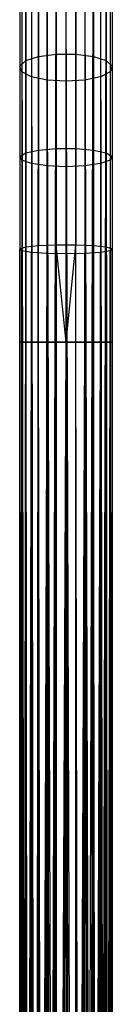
# Model space of a CAD drawing. Extents: x -189 to 189, y -189 to 189.
# Tile 300 of 591: x -1 to 1, y 147 to 168. Entities that reach past the tile are written whole.
import ezdxf

# ---------------------------------------------------------------- set-up
doc = ezdxf.new("R2010")
doc.units = 0
doc.header["$LTSCALE"] = 25.4
doc.layers.get('0').update_dxf_attribs({"linetype": 'CONTINUOUS'})

# ---------------------------------------------------------------- blocks, each defined once
blk = doc.blocks.new('CAMELEON-KENAI-C-12244_STL')
at = {"color": 0}
for p, q in [((-0.588, 168.893, -158.664), (-0.588, 166.938, -159.378)), ((-0.588, 168.893, -158.664), (-0.588, 166.938, -159.378)), ((-0.208, 168.959, -158.82), (-0.208, 166.988, -159.54)), ((-0.208, 168.959, -158.82), (-0.208, 166.988, -159.54)), ((0.208, 168.959, -158.82), (0.208, 166.988, -159.54)), ((0.208, 168.959, -158.82), (0.208, 166.988, -159.54)), ((0.588, 168.893, -158.664), (0.588, 166.938, -159.378)), ((0.588, 168.893, -158.664), (0.588, 166.938, -159.378)), ((-0.866, 168.772, -158.38), (-0.866, 166.846, -159.083)), ((-0.866, 168.772, -158.38), (-0.866, 166.846, -159.083)), ((0.866, 168.772, -158.38), (0.866, 166.846, -159.083)), ((0.866, 168.772, -158.38), (0.866, 166.846, -159.083)), ((-0.995, 168.618, -158.015), (-0.995, 166.729, -158.705)), ((-0.995, 168.618, -158.015), (-0.995, 166.729, -158.705)), ((-0.995, 168.476, -9.395), (-0.995, 43.235, -9.395)), ((-0.995, 168.476, -9.395), (-0.995, 43.235, -9.605)), ((-0.866, 168.476, -9), (-0.995, 43.235, -9.395)), ((-0.866, 168.476, -9), (-0.995, 43.235, -9.395)), ((-0.995, 168.476, -9.395), (-0.995, 43.235, -9.395)), ((-0.995, 168.476, -9.395), (-0.995, 43.235, -9.605)), ((-0.995, 168.476, -9.395), (-0.951, 43.235, -9.809)), ((-0.995, 168.476, -9.395), (-0.951, 43.235, -9.809)), ((-0.866, 168.476, -9), (-0.951, 43.235, -9.191)), ((-0.866, 168.476, -9), (-0.951, 43.235, -9.191)), ((-0.951, 168.476, -9.809), (-0.951, 43.235, -9.809)), ((-0.951, 168.476, -9.809), (-0.951, 43.235, -9.809)), ((-0.951, 168.476, -9.809), (-0.866, 43.235, -10)), ((-0.951, 168.476, -9.809), (-0.866, 43.235, -10)), ((-0.951, 168.476, -9.809), (-0.743, 43.235, -10.169)), ((-0.951, 168.476, -9.809), (-0.743, 43.235, -10.169)), ((-0.951, 168.457, -157.635), (-0.951, 166.607, -158.31)), ((-0.951, 168.457, -157.635), (-0.951, 166.607, -158.31)), ((-0.866, 43.235, -9), (-0.866, 168.476, -9)), ((-0.866, 43.235, -9), (-0.866, 168.476, -9)), ((-0.743, 43.235, -8.831), (-0.866, 168.476, -9)), ((-0.743, 43.235, -8.831), (-0.866, 168.476, -9)), ((-0.743, 43.235, -8.831), (-0.588, 168.476, -8.691)), ((-0.743, 43.235, -8.831), (-0.588, 168.476, -8.691)), ((-0.743, 168.476, -10.169), (-0.743, 43.235, -10.169)), ((-0.743, 168.476, -10.169), (-0.743, 43.235, -10.169)), ((-0.743, 168.476, -10.169), (-0.588, 43.235, -10.309)), ((-0.743, 168.476, -10.169), (-0.588, 43.235, -10.309)), ((-0.588, 43.235, -8.691), (-0.588, 168.476, -8.691)), ((-0.588, 43.235, -8.691), (-0.588, 168.476, -8.691)), ((-0.588, 43.235, -8.691), (-0.208, 168.476, -8.522)), ((-0.588, 43.235, -8.691), (-0.208, 168.476, -8.522)), ((-0.407, 168.476, -10.414), (-0.588, 43.235, -10.309)), ((-0.407, 168.476, -10.414), (-0.588, 43.235, -10.309)), ((-0.407, 43.235, -8.586), (-0.208, 168.476, -8.522)), ((-0.407, 43.235, -8.586), (-0.208, 168.476, -8.522)), ((-0.407, 168.476, -10.414), (-0.407, 43.235, -10.414)), ((0, 43.235, -10.5), (-0.407, 168.476, -10.414)), ((0, 43.235, -10.5), (-0.407, 168.476, -10.414)), ((-0.208, 43.235, -10.478), (-0.407, 168.476, -10.414)), ((-0.208, 43.235, -10.478), (-0.407, 168.476, -10.414)), ((-0.407, 168.476, -10.414), (-0.407, 43.235, -10.414)), ((-0.208, 168.476, -8.522), (-0.208, 43.235, -8.522)), ((-0.208, 168.476, -8.522), (-0.208, 43.235, -8.522)), ((0.407, 43.235, -10.414), (0, 168.476, -10.5)), ((0, 43.235, -8.5), (0, 168.476, -8.5)), ((0, 43.235, -8.5), (0, 168.476, -8.5)), ((0.208, 43.235, -10.478), (0, 168.476, -10.5)), ((0.407, 43.235, -10.414), (0, 168.476, -10.5)), ((0.208, 43.235, -10.478), (0, 168.476, -10.5)), ((0, 43.235, -10.5), (0, 168.476, -10.5)), ((0, 43.235, -10.5), (0, 168.476, -10.5)), ((0.208, 43.235, -8.522), (0.208, 168.476, -8.522)), ((0.208, 43.235, -8.522), (0.208, 168.476, -8.522)), ((0.208, 43.235, -8.522), (0.588, 168.476, -8.691)), ((0.208, 43.235, -8.522), (0.588, 168.476, -8.691)), ((0.407, 168.476, -10.414), (0.407, 43.235, -10.414)), ((0.407, 168.476, -10.414), (0.407, 43.235, -10.414)), ((0.407, 168.476, -10.414), (0.588, 43.235, -10.309)), ((0.407, 168.476, -10.414), (0.588, 43.235, -10.309)), ((0.407, 168.476, -10.414), (0.743, 43.235, -10.169)), ((0.407, 168.476, -10.414), (0.743, 43.235, -10.169)), ((0.407, 43.235, -8.586), (0.588, 168.476, -8.691)), ((0.407, 43.235, -8.586), (0.588, 168.476, -8.691)), ((0.588, 168.476, -8.691), (0.588, 43.235, -8.691)), ((0.588, 43.235, -8.691), (0.866, 168.476, -9)), ((0.588, 43.235, -8.691), (0.866, 168.476, -9)), ((0.588, 168.476, -8.691), (0.588, 43.235, -8.691)), ((0.743, 168.476, -10.169), (0.743, 43.235, -10.169)), ((0.743, 168.476, -10.169), (0.743, 43.235, -10.169)), ((0.743, 168.476, -10.169), (0.866, 43.235, -10)), ((0.743, 168.476, -10.169), (0.866, 43.235, -10)), ((0.743, 168.476, -10.169), (0.951, 43.235, -9.809)), ((0.743, 168.476, -10.169), (0.951, 43.235, -9.809)), ((0.743, 43.235, -8.831), (0.866, 168.476, -9)), ((0.743, 43.235, -8.831), (0.866, 168.476, -9)), ((0.866, 168.476, -9), (0.951, 43.235, -9.191)), ((0.866, 168.476, -9), (0.951, 43.235, -9.191)), ((0.866, 168.476, -9), (0.866, 43.235, -9)), ((0.866, 168.476, -9), (0.866, 43.235, -9)), ((0.951, 168.476, -9.809), (0.995, 43.235, -9.605)), ((0.951, 168.476, -9.809), (0.995, 43.235, -9.395)), ((0.951, 168.476, -9.809), (0.951, 43.235, -9.809)), ((0.951, 168.476, -9.809), (0.951, 43.235, -9.809)), ((0.951, 168.476, -9.809), (0.995, 43.235, -9.605)), ((0.951, 168.476, -9.809), (0.995, 43.235, -9.395)), ((0.995, 168.476, -9.395), (0.951, 43.235, -9.191)), ((0.995, 168.476, -9.395), (0.951, 43.235, -9.191)), ((0.951, 168.457, -157.635), (0.951, 166.607, -158.31)), ((0.951, 168.457, -157.635), (0.951, 166.607, -158.31)), ((0.995, 168.618, -158.015), (0.995, 166.729, -158.705)), ((0.995, 168.618, -158.015), (0.995, 166.729, -158.705)), ((0.995, 168.476, -9.395), (0.995, 43.235, -9.395)), ((0.995, 168.476, -9.395), (0.995, 43.235, -9.395)), ((-0.743, 168.317, -157.303), (-0.743, 166.501, -157.966)), ((-0.743, 168.317, -157.303), (-0.743, 166.501, -157.966)), ((0.743, 168.317, -157.303), (0.743, 166.501, -157.966)), ((0.743, 168.317, -157.303), (0.743, 166.501, -157.966)), ((-0.407, 168.222, -157.078), (-0.407, 166.428, -157.733)), ((-0.407, 168.222, -157.078), (-0.407, 166.428, -157.733)), ((0, 166.403, -157.65), (0, 168.188, -156.998)), ((0, 166.403, -157.65), (0, 168.188, -156.998)), ((0.407, 168.222, -157.078), (0.407, 166.428, -157.733)), ((0.407, 168.222, -157.078), (0.407, 166.428, -157.733)), ((-0.588, 166.938, -159.378), (-0.208, 166.988, -159.54)), ((-0.588, 166.938, -159.378), (-0.208, 166.988, -159.54)), ((-0.208, 166.988, -159.54), (-0.208, 164.955, -160.059)), ((-0.208, 166.988, -159.54), (-0.208, 164.955, -160.059)), ((-0.208, 166.988, -159.54), (0.208, 166.988, -159.54)), ((-0.208, 166.988, -159.54), (0.208, 166.988, -159.54)), ((0.208, 166.988, -159.54), (0.208, 164.955, -160.059)), ((0.208, 166.988, -159.54), (0.208, 164.955, -160.059)), ((0.208, 166.988, -159.54), (0.588, 166.938, -159.378)), ((0.208, 166.988, -159.54), (0.588, 166.938, -159.378)), ((-0.995, 166.729, -158.705), (-0.866, 166.846, -159.083)), ((-0.995, 166.729, -158.705), (-0.866, 166.846, -159.083)), ((-0.866, 166.846, -159.083), (-0.588, 166.938, -159.378)), ((-0.866, 166.846, -159.083), (-0.588, 166.938, -159.378)), ((-0.866, 166.846, -159.083), (-0.866, 164.86, -159.591)), ((-0.866, 166.846, -159.083), (-0.866, 164.86, -159.591)), ((-0.588, 166.938, -159.378), (-0.588, 164.921, -159.894)), ((-0.588, 166.938, -159.378), (-0.588, 164.921, -159.894)), ((0.588, 166.938, -159.378), (0.588, 164.921, -159.894)), ((0.588, 166.938, -159.378), (0.588, 164.921, -159.894)), ((0.588, 166.938, -159.378), (0.866, 166.846, -159.083)), ((0.588, 166.938, -159.378), (0.866, 166.846, -159.083)), ((0.866, 166.846, -159.083), (0.866, 164.86, -159.591)), ((0.866, 166.846, -159.083), (0.866, 164.86, -159.591)), ((0.866, 166.846, -159.083), (0.995, 166.729, -158.705)), ((0.866, 166.846, -159.083), (0.995, 166.729, -158.705)), ((-0.951, 166.607, -158.31), (-0.995, 166.729, -158.705)), ((-0.995, 166.729, -158.705), (-0.995, 164.781, -159.203)), ((-0.995, 166.729, -158.705), (-0.995, 164.781, -159.203)), ((-0.951, 166.607, -158.31), (-0.995, 166.729, -158.705)), ((-0.743, 166.501, -157.966), (-0.951, 166.607, -158.31)), ((-0.951, 166.607, -158.31), (-0.951, 164.699, -158.798)), ((-0.951, 166.607, -158.31), (-0.951, 164.699, -158.798)), ((-0.743, 166.501, -157.966), (-0.951, 166.607, -158.31)), ((0.951, 166.607, -158.31), (0.743, 166.501, -157.966)), ((0.951, 166.607, -158.31), (0.743, 166.501, -157.966)), ((0.995, 166.729, -158.705), (0.951, 166.607, -158.31)), ((0.995, 166.729, -158.705), (0.951, 166.607, -158.31)), ((0.951, 166.607, -158.31), (0.951, 164.699, -158.798)), ((0.951, 166.607, -158.31), (0.951, 164.699, -158.798)), ((0.995, 166.729, -158.705), (0.995, 164.781, -159.203)), ((0.995, 166.729, -158.705), (0.995, 164.781, -159.203)), ((-0.407, 166.428, -157.733), (-0.743, 166.501, -157.966)), ((-0.743, 166.501, -157.966), (-0.743, 164.627, -158.445)), ((-0.743, 166.501, -157.966), (-0.743, 164.627, -158.445)), ((-0.407, 166.428, -157.733), (-0.743, 166.501, -157.966)), ((0, 166.403, -157.65), (-0.407, 166.428, -157.733)), ((-0.407, 166.428, -157.733), (-0.407, 164.579, -158.206)), ((-0.407, 166.428, -157.733), (-0.407, 164.579, -158.206)), ((0, 166.403, -157.65), (-0.407, 166.428, -157.733)), ((0.407, 166.428, -157.733), (0, 166.403, -157.65)), ((0.407, 166.428, -157.733), (0, 166.403, -157.65)), ((0, 164.562, -158.121), (0, 166.403, -157.65)), ((0, 164.562, -158.121), (0, 166.403, -157.65)), ((0.743, 166.501, -157.966), (0.407, 166.428, -157.733)), ((0.743, 166.501, -157.966), (0.407, 166.428, -157.733)), ((0.407, 166.428, -157.733), (0.407, 164.579, -158.206)), ((0.407, 166.428, -157.733), (0.407, 164.579, -158.206)), ((0.743, 166.501, -157.966), (0.743, 164.627, -158.445)), ((0.743, 166.501, -157.966), (0.743, 164.627, -158.445)), ((-0.995, 164.781, -159.203), (-0.866, 164.86, -159.591)), ((-0.995, 164.781, -159.203), (-0.866, 164.86, -159.591)), ((-0.866, 164.86, -159.591), (-0.588, 164.921, -159.894)), ((-0.866, 164.86, -159.591), (-0.588, 164.921, -159.894)), ((-0.866, 164.86, -159.591), (-0.866, 162.832, -159.897)), ((-0.866, 164.86, -159.591), (-0.866, 162.832, -159.897)), ((-0.588, 164.921, -159.894), (-0.208, 164.955, -160.059)), ((-0.588, 164.921, -159.894), (-0.208, 164.955, -160.059)), ((-0.588, 164.921, -159.894), (-0.588, 162.863, -160.205)), ((-0.588, 164.921, -159.894), (-0.588, 162.863, -160.205)), ((-0.208, 164.955, -160.059), (-0.208, 162.88, -160.373)), ((-0.208, 164.955, -160.059), (-0.208, 162.88, -160.373)), ((-0.208, 164.955, -160.059), (0.208, 164.955, -160.059)), ((-0.208, 164.955, -160.059), (0.208, 164.955, -160.059)), ((0.208, 164.955, -160.059), (0.208, 162.88, -160.373)), ((0.208, 164.955, -160.059), (0.208, 162.88, -160.373)), ((0.208, 164.955, -160.059), (0.588, 164.921, -159.894)), ((0.208, 164.955, -160.059), (0.588, 164.921, -159.894)), ((0.588, 164.921, -159.894), (0.588, 162.863, -160.205)), ((0.588, 164.921, -159.894), (0.588, 162.863, -160.205)), ((0.588, 164.921, -159.894), (0.866, 164.86, -159.591)), ((0.588, 164.921, -159.894), (0.866, 164.86, -159.591)), ((0.866, 164.86, -159.591), (0.866, 162.832, -159.897)), ((0.866, 164.86, -159.591), (0.866, 162.832, -159.897)), ((0.866, 164.86, -159.591), (0.995, 164.781, -159.203)), ((0.866, 164.86, -159.591), (0.995, 164.781, -159.203)), ((-0.951, 164.699, -158.798), (-0.995, 164.781, -159.203)), ((-0.995, 164.781, -159.203), (-0.995, 162.793, -159.504)), ((-0.995, 164.781, -159.203), (-0.995, 162.793, -159.504)), ((-0.951, 164.699, -158.798), (-0.995, 164.781, -159.203)), ((-0.743, 164.627, -158.445), (-0.951, 164.699, -158.798)), ((-0.951, 164.699, -158.798), (-0.951, 162.751, -159.092)), ((-0.951, 164.699, -158.798), (-0.951, 162.751, -159.092)), ((-0.743, 164.627, -158.445), (-0.951, 164.699, -158.798)), ((0.951, 164.699, -158.798), (0.743, 164.627, -158.445)), ((0.951, 164.699, -158.798), (0.743, 164.627, -158.445)), ((0.995, 164.781, -159.203), (0.951, 164.699, -158.798)), ((0.995, 164.781, -159.203), (0.951, 164.699, -158.798)), ((0.951, 164.699, -158.798), (0.951, 162.751, -159.092)), ((0.951, 164.699, -158.798), (0.951, 162.751, -159.092)), ((0.995, 164.781, -159.203), (0.995, 162.793, -159.504)), ((0.995, 164.781, -159.203), (0.995, 162.793, -159.504)), ((-0.407, 164.579, -158.206), (-0.743, 164.627, -158.445)), ((-0.743, 164.627, -158.445), (-0.743, 162.715, -158.734)), ((-0.743, 164.627, -158.445), (-0.743, 162.715, -158.734)), ((-0.407, 164.579, -158.206), (-0.743, 164.627, -158.445)), ((0, 164.562, -158.121), (-0.407, 164.579, -158.206)), ((-0.407, 164.579, -158.206), (-0.407, 162.691, -158.491)), ((-0.407, 164.579, -158.206), (-0.407, 162.691, -158.491)), ((0, 164.562, -158.121), (-0.407, 164.579, -158.206)), ((0.407, 164.579, -158.206), (0, 164.562, -158.121)), ((0.407, 164.579, -158.206), (0, 164.562, -158.121)), ((0, 162.682, -158.405), (0, 164.562, -158.121)), ((0, 162.682, -158.405), (0, 164.562, -158.121)), ((0.743, 164.627, -158.445), (0.407, 164.579, -158.206)), ((0.743, 164.627, -158.445), (0.407, 164.579, -158.206)), ((0.407, 164.579, -158.206), (0.407, 162.691, -158.491)), ((0.407, 164.579, -158.206), (0.407, 162.691, -158.491)), ((0.743, 164.627, -158.445), (0.743, 162.715, -158.734)), ((0.743, 164.627, -158.445), (0.743, 162.715, -158.734)), ((-0.995, 162.793, -159.504), (-0.866, 162.832, -159.897)), ((-0.995, 162.793, -159.504), (-0.866, 162.832, -159.897)), ((-0.995, 160.784, -159.605), (-0.995, 162.793, -159.504)), ((-0.995, 160.784, -159.605), (-0.995, 162.793, -159.504)), ((-0.951, 162.751, -159.092), (-0.995, 162.793, -159.504)), ((-0.951, 162.751, -159.092), (-0.995, 162.793, -159.504)), ((-0.951, 160.784, -159.191), (-0.951, 162.751, -159.092)), ((-0.951, 160.784, -159.191), (-0.951, 162.751, -159.092)), ((-0.743, 162.715, -158.734), (-0.951, 162.751, -159.092)), ((-0.743, 162.715, -158.734), (-0.951, 162.751, -159.092)), ((-0.866, 162.832, -159.897), (-0.588, 162.863, -160.205)), ((-0.866, 162.832, -159.897), (-0.588, 162.863, -160.205)), ((-0.866, 160.784, -160), (-0.866, 162.832, -159.897)), ((-0.866, 160.784, -160), (-0.866, 162.832, -159.897)), ((-0.588, 162.863, -160.205), (-0.208, 162.88, -160.373)), ((-0.588, 162.863, -160.205), (-0.208, 162.88, -160.373)), ((-0.588, 160.784, -160.309), (-0.588, 162.863, -160.205)), ((-0.588, 160.784, -160.309), (-0.588, 162.863, -160.205)), ((0, 160.784, -160.5), (-0.208, 162.88, -160.373)), ((-0.208, 162.88, -160.373), (0.208, 162.88, -160.373)), ((0, 160.784, -160.5), (-0.208, 162.88, -160.373)), ((-0.208, 160.784, -160.478), (-0.208, 162.88, -160.373)), ((-0.208, 160.784, -160.478), (-0.208, 162.88, -160.373)), ((-0.208, 162.88, -160.373), (0.208, 162.88, -160.373)), ((0, 160.784, -160.5), (0.208, 162.88, -160.373)), ((0, 160.784, -160.5), (0.208, 162.88, -160.373)), ((0.208, 160.784, -160.478), (0.208, 162.88, -160.373)), ((0.208, 162.88, -160.373), (0.588, 162.863, -160.205)), ((0.208, 160.784, -160.478), (0.208, 162.88, -160.373)), ((0.208, 162.88, -160.373), (0.588, 162.863, -160.205)), ((0.588, 160.784, -160.309), (0.588, 162.863, -160.205)), ((0.588, 160.784, -160.309), (0.588, 162.863, -160.205)), ((0.588, 162.863, -160.205), (0.866, 162.832, -159.897)), ((0.588, 162.863, -160.205), (0.866, 162.832, -159.897)), ((0.951, 162.751, -159.092), (0.743, 162.715, -158.734)), ((0.951, 162.751, -159.092), (0.743, 162.715, -158.734)), ((0.866, 160.784, -160), (0.866, 162.832, -159.897)), ((0.866, 162.832, -159.897), (0.995, 162.793, -159.504)), ((0.866, 160.784, -160), (0.866, 162.832, -159.897)), ((0.866, 162.832, -159.897), (0.995, 162.793, -159.504)), ((0.995, 162.793, -159.504), (0.951, 162.751, -159.092)), ((0.995, 162.793, -159.504), (0.951, 162.751, -159.092)), ((0.951, 160.784, -159.191), (0.951, 162.751, -159.092)), ((0.951, 160.784, -159.191), (0.951, 162.751, -159.092)), ((0.995, 160.784, -159.605), (0.995, 162.793, -159.504)), ((0.995, 160.784, -159.605), (0.995, 162.793, -159.504)), ((-0.743, 160.784, -158.831), (-0.743, 162.715, -158.734)), ((-0.743, 160.784, -158.831), (-0.743, 162.715, -158.734)), ((-0.407, 162.691, -158.491), (-0.743, 162.715, -158.734)), ((-0.407, 162.691, -158.491), (-0.743, 162.715, -158.734)), ((-0.407, 160.784, -158.586), (-0.407, 162.691, -158.491)), ((-0.407, 160.784, -158.586), (-0.407, 162.691, -158.491)), ((0, 162.682, -158.405), (-0.407, 162.691, -158.491)), ((0, 162.682, -158.405), (-0.407, 162.691, -158.491)), ((0.407, 162.691, -158.491), (0, 162.682, -158.405)), ((0.407, 162.691, -158.491), (0, 162.682, -158.405)), ((0, 160.784, -158.5), (0, 162.682, -158.405)), ((0, 160.784, -158.5), (0, 162.682, -158.405)), ((0.743, 162.715, -158.734), (0.407, 162.691, -158.491)), ((0.743, 162.715, -158.734), (0.407, 162.691, -158.491)), ((0.407, 160.784, -158.586), (0.407, 162.691, -158.491)), ((0.407, 160.784, -158.586), (0.407, 162.691, -158.491)), ((0.743, 160.784, -158.831), (0.743, 162.715, -158.734)), ((0.743, 160.784, -158.831), (0.743, 162.715, -158.734)), ((-0.866, 160.784, -160), (-0.995, 160.784, -159.605)), ((-0.995, 160.784, -159.605), (-0.951, 160.784, -159.191)), ((-0.951, 62.435, -159.809), (-0.995, 160.784, -159.605)), ((-0.866, 160.784, -160), (-0.995, 160.784, -159.605)), ((-0.951, 62.435, -159.809), (-0.995, 160.784, -159.605)), ((-0.995, 62.435, -159.605), (-0.995, 160.784, -159.605)), ((-0.995, 62.435, -159.605), (-0.995, 160.784, -159.605)), ((-0.995, 62.435, -159.605), (-0.951, 160.784, -159.191)), ((-0.995, 160.784, -159.605), (-0.951, 160.784, -159.191)), ((-0.995, 62.435, -159.605), (-0.951, 160.784, -159.191)), ((-0.995, 62.435, -159.395), (-0.951, 160.784, -159.191)), ((-0.995, 62.435, -159.395), (-0.951, 160.784, -159.191)), ((-0.951, 160.784, -159.191), (-0.743, 160.784, -158.831)), ((-0.951, 62.435, -159.809), (-0.866, 160.784, -160)), ((-0.951, 62.435, -159.809), (-0.866, 160.784, -160)), ((-0.951, 62.435, -159.191), (-0.951, 160.784, -159.191)), ((-0.951, 62.435, -159.191), (-0.951, 160.784, -159.191)), ((-0.951, 62.435, -159.191), (-0.743, 160.784, -158.831)), ((-0.951, 160.784, -159.191), (-0.743, 160.784, -158.831)), ((-0.951, 62.435, -159.191), (-0.743, 160.784, -158.831)), ((-0.588, 160.784, -160.309), (-0.866, 160.784, -160)), ((-0.743, 62.435, -160.169), (-0.866, 160.784, -160)), ((-0.588, 160.784, -160.309), (-0.866, 160.784, -160)), ((-0.866, 62.435, -160), (-0.866, 160.784, -160)), ((-0.743, 62.435, -160.169), (-0.866, 160.784, -160)), ((-0.866, 62.435, -160), (-0.866, 160.784, -160)), ((-0.866, 62.435, -159), (-0.743, 160.784, -158.831)), ((-0.866, 62.435, -159), (-0.743, 160.784, -158.831)), ((-0.743, 160.784, -158.831), (-0.407, 160.784, -158.586)), ((-0.743, 62.435, -160.169), (-0.588, 160.784, -160.309)), ((-0.743, 62.435, -160.169), (-0.588, 160.784, -160.309)), ((-0.743, 62.435, -158.831), (-0.743, 160.784, -158.831)), ((-0.743, 62.435, -158.831), (-0.743, 160.784, -158.831)), ((-0.743, 62.435, -158.831), (-0.407, 160.784, -158.586)), ((-0.743, 160.784, -158.831), (-0.407, 160.784, -158.586)), ((-0.743, 62.435, -158.831), (-0.407, 160.784, -158.586)), ((-0.208, 160.784, -160.478), (-0.588, 160.784, -160.309)), ((-0.407, 62.435, -160.414), (-0.588, 160.784, -160.309)), ((-0.208, 160.784, -160.478), (-0.588, 160.784, -160.309)), ((-0.588, 62.435, -160.309), (-0.588, 160.784, -160.309)), ((-0.407, 62.435, -160.414), (-0.588, 160.784, -160.309)), ((-0.588, 62.435, -160.309), (-0.588, 160.784, -160.309)), ((-0.588, 62.435, -158.691), (-0.407, 160.784, -158.586)), ((-0.588, 62.435, -158.691), (-0.407, 160.784, -158.586)), ((-0.407, 160.784, -158.586), (0, 160.784, -158.5)), ((-0.407, 62.435, -160.414), (-0.208, 160.784, -160.478)), ((-0.407, 62.435, -160.414), (-0.208, 160.784, -160.478)), ((-0.407, 62.435, -158.586), (-0.407, 160.784, -158.586)), ((-0.407, 62.435, -158.586), (-0.407, 160.784, -158.586)), ((-0.407, 62.435, -158.586), (0, 160.784, -158.5)), ((-0.407, 160.784, -158.586), (0, 160.784, -158.5)), ((-0.407, 62.435, -158.586), (0, 160.784, -158.5)), ((0, 160.784, -160.5), (-0.208, 160.784, -160.478)), ((-0.208, 62.435, -160.478), (-0.208, 160.784, -160.478)), ((0, 160.784, -160.5), (-0.208, 160.784, -160.478)), ((-0.208, 62.435, -160.478), (-0.208, 160.784, -160.478)), ((-0.208, 62.435, -158.522), (0, 160.784, -158.5)), ((-0.208, 62.435, -158.522), (0, 160.784, -158.5)), ((0.208, 160.784, -160.478), (0, 160.784, -160.5)), ((0, 160.784, -158.5), (0.407, 160.784, -158.586)), ((0, 160.784, -158.5), (0.407, 160.784, -158.586)), ((0, 160.784, -158.5), (0, 62.435, -158.5)), ((0, 62.435, -158.5), (0.407, 160.784, -158.586)), ((0, 62.435, -158.5), (0.407, 160.784, -158.586)), ((0, 62.435, -160.5), (0, 160.784, -160.5)), ((0.208, 160.784, -160.478), (0, 160.784, -160.5)), ((0, 62.435, -160.5), (0, 160.784, -160.5)), ((0, 160.784, -158.5), (0, 62.435, -158.5)), ((0.588, 160.784, -160.309), (0.208, 160.784, -160.478)), ((0.208, 62.435, -158.522), (0.407, 160.784, -158.586)), ((0.208, 62.435, -158.522), (0.407, 160.784, -158.586)), ((0.407, 62.435, -160.414), (0.208, 160.784, -160.478)), ((0.588, 160.784, -160.309), (0.208, 160.784, -160.478)), ((0.407, 62.435, -160.414), (0.208, 160.784, -160.478)), ((0.208, 62.435, -160.478), (0.208, 160.784, -160.478)), ((0.208, 62.435, -160.478), (0.208, 160.784, -160.478)), ((0.407, 160.784, -158.586), (0.743, 160.784, -158.831)), ((0.407, 62.435, -158.586), (0.407, 160.784, -158.586)), ((0.407, 62.435, -158.586), (0.407, 160.784, -158.586)), ((0.407, 62.435, -158.586), (0.743, 160.784, -158.831)), ((0.407, 160.784, -158.586), (0.743, 160.784, -158.831)), ((0.407, 62.435, -158.586), (0.743, 160.784, -158.831)), ((0.407, 62.435, -160.414), (0.588, 160.784, -160.309)), ((0.407, 62.435, -160.414), (0.588, 160.784, -160.309)), ((0.866, 160.784, -160), (0.588, 160.784, -160.309)), ((0.588, 62.435, -158.691), (0.743, 160.784, -158.831)), ((0.588, 62.435, -158.691), (0.743, 160.784, -158.831)), ((0.743, 62.435, -160.169), (0.588, 160.784, -160.309)), ((0.866, 160.784, -160), (0.588, 160.784, -160.309)), ((0.588, 62.435, -160.309), (0.588, 160.784, -160.309)), ((0.743, 62.435, -160.169), (0.588, 160.784, -160.309)), ((0.588, 62.435, -160.309), (0.588, 160.784, -160.309)), ((0.743, 160.784, -158.831), (0.951, 160.784, -159.191)), ((0.743, 62.435, -158.831), (0.743, 160.784, -158.831)), ((0.743, 62.435, -158.831), (0.743, 160.784, -158.831)), ((0.743, 62.435, -158.831), (0.951, 160.784, -159.191)), ((0.743, 160.784, -158.831), (0.951, 160.784, -159.191)), ((0.743, 62.435, -158.831), (0.951, 160.784, -159.191)), ((0.743, 62.435, -160.169), (0.866, 160.784, -160)), ((0.743, 62.435, -160.169), (0.866, 160.784, -160)), ((0.995, 160.784, -159.605), (0.866, 160.784, -160)), ((0.866, 62.435, -159), (0.951, 160.784, -159.191)), ((0.866, 62.435, -159), (0.951, 160.784, -159.191)), ((0.951, 62.435, -159.809), (0.866, 160.784, -160)), ((0.995, 160.784, -159.605), (0.866, 160.784, -160)), ((0.866, 62.435, -160), (0.866, 160.784, -160)), ((0.951, 62.435, -159.809), (0.866, 160.784, -160)), ((0.866, 62.435, -160), (0.866, 160.784, -160)), ((0.951, 160.784, -159.191), (0.995, 160.784, -159.605)), ((0.951, 62.435, -159.191), (0.951, 160.784, -159.191)), ((0.951, 62.435, -159.191), (0.951, 160.784, -159.191)), ((0.951, 62.435, -159.191), (0.995, 160.784, -159.605)), ((0.951, 160.784, -159.191), (0.995, 160.784, -159.605)), ((0.951, 62.435, -159.191), (0.995, 160.784, -159.605)), ((0.951, 62.435, -159.809), (0.995, 160.784, -159.605)), ((0.951, 62.435, -159.809), (0.995, 160.784, -159.605)), ((0.995, 62.435, -159.395), (0.995, 160.784, -159.605)), ((0.995, 62.435, -159.395), (0.995, 160.784, -159.605)), ((0.995, 62.435, -159.605), (0.995, 160.784, -159.605)), ((0.995, 62.435, -159.605), (0.995, 160.784, -159.605))]:
    blk.add_line(p, q, dxfattribs=at)

msp = doc.modelspace()

# ---------------------------------------------------------------- block references
at = {"color": 0}
msp.add_blockref('CAMELEON-KENAI-C-12244_STL', (0, 0), dxfattribs=at)

doc.saveas('drawing.dxf')
